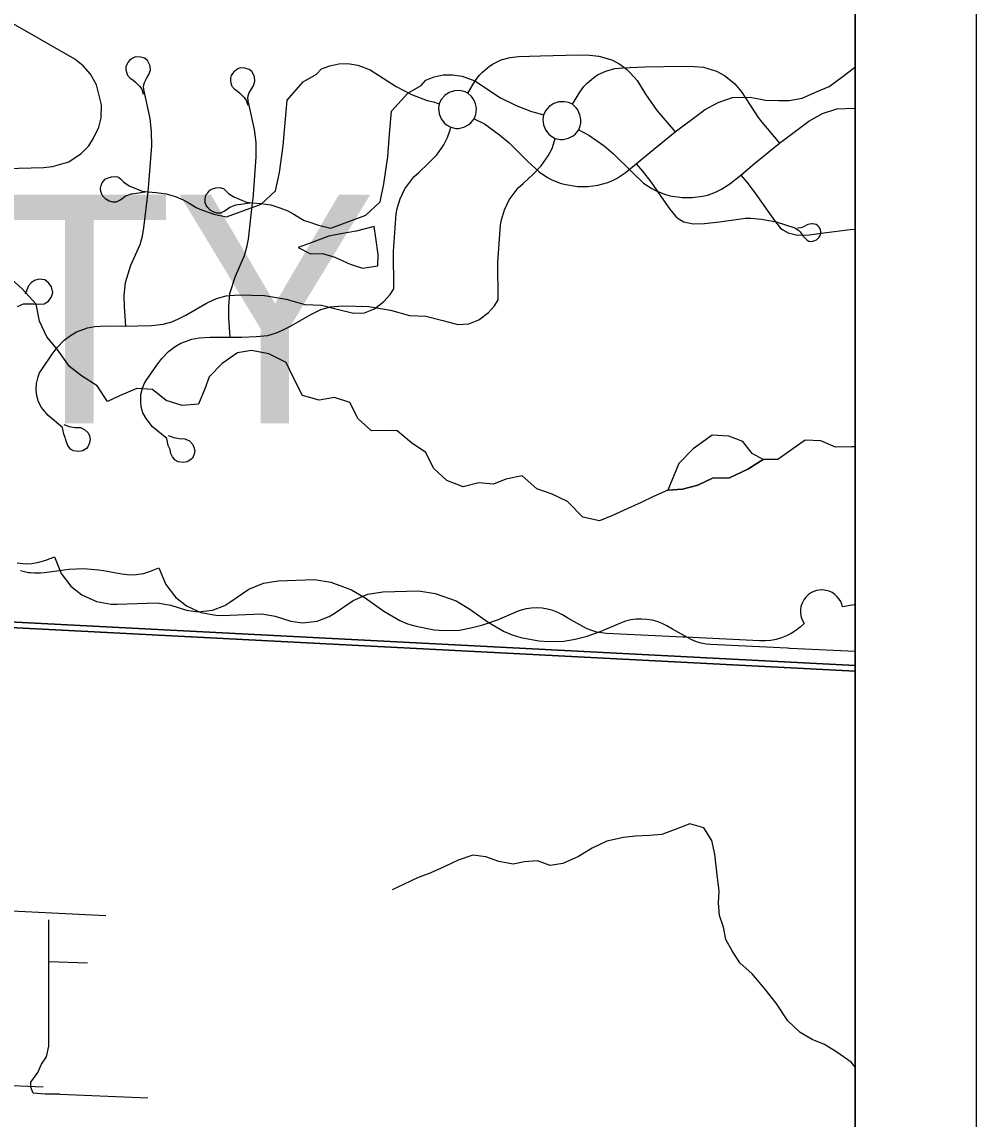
# Model space of a CAD drawing. Extents: x -38.2 to 41.9, y -4 to 24.9.
# Drawn here: x 8.21 to 9, y 15.852 to 16.76 of the extents above; entities that cross this region are included whole.
import ezdxf

# ---------------------------------------------------------------- set-up
doc = ezdxf.new("R2010")
doc.units = 0
for name, color, linetype in [('GM_X_County_Text', 7, 'Continuous'), ('GM_X_Interchange_Ramps', 7, 'Continuous'), ('GM_X_Minor_Lake', 7, 'Continuous'), ('GM_X_Minor_River', 7, 'Continuous'), ('GM_X_State_Location', 7, 'Continuous'), ('GM_X_Township_Road', 7, 'Continuous'), ('SH_Cut_Line', 7, 'Continuous'), ('SH_Data', 7, 'Continuous')]:
    doc.layers.add(name, color=color, linetype=linetype)

msp = doc.modelspace()

# ---------------------------------------------------------------- linework, layer by layer
at = {"layer": 'GM_X_Interchange_Ramps'}
for points in [[(5.68741, 16.39544), (5.98531, 16.37641), (6.41299, 16.36022), (6.42632, 16.3595), (7.13357, 16.31975), (7.34417, 16.31068), (7.5793, 16.29614), (7.69014, 16.28944), (7.96963, 16.27524), (8.9, 16.22718), (8.9, 17.70631), (8.9, 17.90934), (8.9, 20.9), (5.12429, 20.9)], [(5.77389, 16.38625), (6.07178, 16.36722), (6.49947, 16.35103), (6.5128, 16.35031), (7.22005, 16.31056), (7.43065, 16.30149), (7.66578, 16.28695), (7.77662, 16.28025), (8.0561, 16.26605), (8.9, 16.22246), (8.9, 20.9), (5.21137, 20.9)], [(6.31263, 14.1), (8.89843, 14.1), (8.9, 14.11944), (8.9, 16.22718), (7.96963, 16.27524), (7.69014, 16.28944), (7.5793, 16.29614), (7.34417, 16.31068), (7.13357, 16.31975), (6.42632, 16.3595)], [(6.39951, 14.1), (8.9, 14.1), (8.9, 16.22246), (8.0561, 16.26605), (7.77662, 16.28025), (7.66578, 16.28695), (7.43065, 16.30149), (7.22005, 16.31056), (6.5128, 16.35031)]]:
    msp.add_lwpolyline(points, dxfattribs=at)
at = {"layer": 'GM_X_Minor_Lake'}
for points in [[(8.50171, 16.5906), (8.48695, 16.58681), (8.47408, 16.58454), (8.46424, 16.58265), (8.451, 16.57772), (8.43889, 16.57318), (8.44911, 16.56786), (8.45895, 16.56823), (8.46917, 16.56519), (8.48185, 16.55945)], [(8.48185, 16.55945), (8.49226, 16.55607), (8.50475, 16.55796), (8.50512, 16.56745), (8.50322, 16.58111), (8.50171, 16.5906)], [(8.82387, 16.39769), (8.81478, 16.40263), (8.80683, 16.41249), (8.79547, 16.41705), (8.78147, 16.41782), (8.76596, 16.40644), (8.75386, 16.3943), (8.74478, 16.3723)], [(8.74478, 16.3723), (8.75689, 16.37305), (8.76976, 16.37646), (8.78187, 16.38215), (8.79587, 16.38252), (8.811, 16.38973), (8.82387, 16.39769)]]:
    msp.add_lwpolyline(points, dxfattribs=at)
at = {"layer": 'GM_X_Minor_River'}
for points in [[(8.9, 16.40828), (8.89691, 16.40829), (8.88366, 16.40791), (8.87155, 16.41323), (8.85868, 16.41361), (8.84847, 16.40641), (8.83598, 16.39768), (8.82387, 16.39769), (8.811, 16.38973), (8.79587, 16.38252), (8.78187, 16.38215), (8.76976, 16.37646), (8.75689, 16.37305), (8.74478, 16.3723), (8.73305, 16.36699), (8.72284, 16.36206), (8.71186, 16.35713), (8.699, 16.35145), (8.68841, 16.3469), (8.6744, 16.34994), (8.6619, 16.36285), (8.64903, 16.36893), (8.63654, 16.37348), (8.62443, 16.38411), (8.6108, 16.38147), (8.60059, 16.3773), (8.58848, 16.37844), (8.57561, 16.37503), (8.56198, 16.38035), (8.551, 16.3906), (8.54456, 16.4035), (8.53283, 16.41148), (8.52071, 16.42135), (8.51011, 16.42174), (8.49952, 16.42136), (8.48854, 16.43123), (8.48172, 16.4449), (8.46885, 16.44908), (8.45636, 16.44681), (8.44236, 16.45061), (8.43516, 16.46541), (8.4291, 16.47794), (8.41471, 16.48515), (8.40033, 16.48782), (8.3886, 16.48593), (8.37611, 16.47721), (8.36515, 16.46621), (8.36174, 16.45634), (8.35645, 16.44344), (8.34283, 16.44231), (8.32958, 16.4465), (8.31822, 16.45561), (8.30536, 16.45638), (8.29098, 16.45031), (8.28114, 16.44576), (8.27243, 16.45867), (8.25956, 16.46703), (8.24971, 16.47462), (8.23949, 16.48905), (8.23078, 16.4993), (8.22472, 16.5122), (8.22206, 16.52624), (8.21032, 16.53915), (8.19859, 16.54979)], [(8.9, 15.89441), (8.8967, 15.8986), (8.88464, 15.90703), (8.87445, 15.91317), (8.86426, 15.91741), (8.85445, 15.92317), (8.84429, 15.93273), (8.83453, 15.9476), (8.82514, 15.95943), (8.81461, 15.97165), (8.80444, 15.98082), (8.79807, 15.99073), (8.79282, 16.00026), (8.79099, 16.01052), (8.78763, 16.02003), (8.78693, 16.03066), (8.78737, 16.04053), (8.78591, 16.05116), (8.78376, 16.07092), (8.78117, 16.08232), (8.77479, 16.09261), (8.76308, 16.09611), (8.75095, 16.09126), (8.73995, 16.08715), (8.72973, 16.08646), (8.71799, 16.08578), (8.70815, 16.08471), (8.69451, 16.08176), (8.68236, 16.07577), (8.67097, 16.06901), (8.65807, 16.06303), (8.64747, 16.06158), (8.63689, 16.06545), (8.62629, 16.06438), (8.61682, 16.06255), (8.6051, 16.0649), (8.59415, 16.06877), (8.58356, 16.06998), (8.57143, 16.06589), (8.56042, 16.06065), (8.54866, 16.05542), (8.53767, 16.05131), (8.52666, 16.04608)], [(8.52666, 16.04608), (8.51718, 16.04158), (8.5168, 16.04121)]]:
    msp.add_lwpolyline(points, dxfattribs=at)
at = {"layer": 'GM_X_State_Location'}
for p, q in [((8.23253, 15.98188), (8.26448, 15.98087)), ((8.24153, 15.87205), (8.31442, 15.86904))]:
    msp.add_line(p, q, dxfattribs=at)
for points in [[(8.1972, 16.63877), (8.228, 16.63949), (8.23543, 16.64034), (8.24901, 16.6442), (8.2594, 16.65097), (8.26574, 16.65756), (8.26963, 16.66371), (8.2738, 16.67292), (8.27592, 16.68065), (8.27624, 16.69131), (8.27199, 16.70787), (8.26713, 16.71668), (8.26084, 16.72361), (8.25407, 16.72924), (8.19532, 16.76291), (8.16042, 16.7806)], [(8.40316, 16.71097), (8.40281, 16.71445), (8.40191, 16.7166), (8.40059, 16.71897), (8.3983, 16.72077), (8.39489, 16.72174), (8.39086, 16.72189), (8.38906, 16.72119), (8.38753, 16.72015), (8.38586, 16.7189), (8.38446, 16.71737), (8.38356, 16.7157), (8.38287, 16.7134), (8.38287, 16.71104), (8.38343, 16.70854), (8.38398, 16.70681), (8.38634, 16.70437), (8.3885, 16.70284), (8.39072, 16.7011), (8.39402, 16.6976), (8.39595, 16.69527), (8.39718, 16.691)], [(8.66589, 16.6918), (8.67197, 16.70196), (8.67547, 16.70665), (8.67801, 16.70935), (8.68368, 16.7141), (8.6868, 16.71611), (8.69346, 16.71933), (8.70098, 16.7215), (8.70777, 16.72212), (8.72584, 16.72281), (8.75737, 16.72347), (8.76682, 16.7232), (8.77431, 16.72253), (8.7851, 16.71932), (8.79172, 16.71578), (8.79715, 16.71165), (8.80028, 16.70873), (8.80593, 16.70228), (8.81299, 16.69113), (8.81971, 16.68096), (8.82262, 16.67712), (8.83744, 16.65975)], [(8.37576, 16.62247), (8.37707, 16.62211), (8.37842, 16.62085), (8.38111, 16.61806), (8.38553, 16.61518), (8.39621, 16.61073), (8.40124, 16.61016), (8.40795, 16.60957), (8.41622, 16.6086), (8.42385, 16.60618), (8.43032, 16.60348), (8.43518, 16.60078), (8.44105, 16.59725), (8.44394, 16.5957), (8.44778, 16.59455), (8.45567, 16.59167), (8.46607, 16.58935), (8.49487, 16.60002), (8.50672, 16.61108), (8.50988, 16.6261), (8.51304, 16.64822), (8.51462, 16.6672), (8.51619, 16.68616), (8.52962, 16.70118), (8.54069, 16.7075), (8.54456, 16.71191), (8.55159, 16.71462), (8.55895, 16.71617), (8.56651, 16.71633), (8.57475, 16.71508), (8.58509, 16.71114), (8.6064, 16.6973), (8.61928, 16.69074), (8.63215, 16.68585), (8.63732, 16.68455), (8.6421, 16.68311)], [(8.38268, 16.49886), (8.38159, 16.51506), (8.38139, 16.5243), (8.38236, 16.53508), (8.38697, 16.54951), (8.39447, 16.56664), (8.3964, 16.57357), (8.39769, 16.58026), (8.40124, 16.61016), (8.40163, 16.61346), (8.40423, 16.64818), (8.40402, 16.66015), (8.40278, 16.67088), (8.39762, 16.69482), (8.39726, 16.69762), (8.39816, 16.70068), (8.3999, 16.70409), (8.40184, 16.70722), (8.40316, 16.71097)], [(8.6711, 16.67061), (8.67241, 16.6741), (8.67279, 16.67633), (8.67288, 16.67859), (8.67266, 16.68085), (8.67215, 16.68305), (8.67134, 16.68517), (8.67026, 16.68716), (8.66893, 16.68899), (8.66589, 16.6918), (8.66353, 16.69299), (8.66138, 16.69364), (8.65918, 16.694), (8.65472, 16.69382), (8.65047, 16.69245), (8.64675, 16.68998), (8.64382, 16.68662), (8.6421, 16.68311)], [(8.6421, 16.68311), (8.6415, 16.67932), (8.64201, 16.67487), (8.64368, 16.6707), (8.6464, 16.66713), (8.6481, 16.66565), (8.65171, 16.66358), (8.65593, 16.6627), (8.65819, 16.66273), (8.6626, 16.66371), (8.66659, 16.66581), (8.66834, 16.66724), (8.6711, 16.67061)], [(8.85935, 16.67622), (8.86169, 16.67799), (8.87298, 16.6842), (8.88476, 16.68813), (8.89948, 16.68862), (8.9, 16.68851)], [(8.6711, 16.67061), (8.67957, 16.6664), (8.69211, 16.65733), (8.6999, 16.65068), (8.71526, 16.63567), (8.72484, 16.62665), (8.73165, 16.62206), (8.73529, 16.62015), (8.74294, 16.61717), (8.74692, 16.6161), (8.75669, 16.6147), (8.76513, 16.61461), (8.7735, 16.61571), (8.77761, 16.61671), (8.78164, 16.618), (8.78556, 16.61958), (8.78936, 16.62143), (8.79613, 16.62598), (8.80527, 16.63322), (8.81657, 16.64277), (8.83744, 16.65975), (8.85935, 16.67622)], [(8.33288, 16.40565), (8.33265, 16.40663), (8.33143, 16.40937), (8.33025, 16.41506), (8.31832, 16.42483), (8.31297, 16.43158), (8.31045, 16.43631), (8.30907, 16.44127), (8.30863, 16.44612), (8.30869, 16.4515), (8.31019, 16.45688), (8.31135, 16.46021), (8.31311, 16.463), (8.32182, 16.47573), (8.32597, 16.48119), (8.33168, 16.48723), (8.337, 16.49125), (8.34183, 16.4941), (8.34868, 16.49658), (8.35101, 16.49747), (8.35696, 16.4985), (8.366, 16.49908), (8.38268, 16.49886), (8.39238, 16.4991), (8.40405, 16.49947), (8.41371, 16.50044), (8.42093, 16.50255), (8.42636, 16.50498), (8.43245, 16.50799), (8.44948, 16.51788), (8.45768, 16.52178), (8.46571, 16.52397), (8.47586, 16.52486), (8.4974, 16.52438), (8.51544, 16.52137), (8.53094, 16.51697), (8.54459, 16.51628), (8.5587, 16.51281), (8.57119, 16.50956), (8.58021, 16.51003), (8.58854, 16.51327), (8.5964, 16.51928), (8.60149, 16.52507), (8.6045, 16.52993), (8.60426, 16.56093), (8.60649, 16.59201), (8.60731, 16.59622), (8.60982, 16.60443), (8.61368, 16.61263), (8.62106, 16.62253), (8.62522, 16.62624), (8.63329, 16.63386), (8.64006, 16.64077), (8.64582, 16.64917), (8.64904, 16.65516), (8.65109, 16.66147), (8.65171, 16.66358)], [(8.80527, 16.63322), (8.81036, 16.62738), (8.81724, 16.61835), (8.82765, 16.60322), (8.83313, 16.5957), (8.83798, 16.5896), (8.84002, 16.58794), (8.84458, 16.58535), (8.85222, 16.58357), (8.86185, 16.58383), (8.87402, 16.5854), (8.89576, 16.58825), (8.9, 16.58832)], [(8.39884, 16.60982), (8.39155, 16.60879), (8.38714, 16.60826), (8.38238, 16.60645), (8.37941, 16.60412), (8.37806, 16.60322), (8.37626, 16.60241), (8.37464, 16.60169), (8.37186, 16.60169), (8.36907, 16.60241), (8.3661, 16.60412), (8.36376, 16.60663), (8.36277, 16.60826), (8.36196, 16.61032), (8.36186, 16.61311), (8.36223, 16.61536), (8.36304, 16.61753), (8.36403, 16.61861), (8.36574, 16.62067), (8.36799, 16.62185), (8.37086, 16.62265), (8.37446, 16.62283), (8.37576, 16.62247)], [(8.20659, 16.52441), (8.21162, 16.52658), (8.22012, 16.52648), (8.22417, 16.52619), (8.22871, 16.52658), (8.23236, 16.52875), (8.23483, 16.53241), (8.23582, 16.53597), (8.23483, 16.54071), (8.23256, 16.54377), (8.22911, 16.54644), (8.22417, 16.54703), (8.22061, 16.54604), (8.21814, 16.54427), (8.21577, 16.5414), (8.21301, 16.53449)], [(8.33136, 16.41754), (8.33593, 16.41585), (8.34043, 16.41502), (8.34508, 16.41486), (8.34882, 16.41318), (8.35157, 16.41051), (8.35264, 16.40799), (8.35325, 16.40525), (8.35279, 16.4022), (8.35134, 16.39892), (8.35005, 16.39762), (8.34707, 16.39571), (8.34379, 16.3951), (8.33951, 16.39571), (8.337, 16.39716), (8.33479, 16.39998), (8.33357, 16.40273), (8.33288, 16.40565)], [(8.20913, 16.30565), (8.21232, 16.30483), (8.21557, 16.30422), (8.21725, 16.304), (8.22065, 16.30373), (8.22396, 16.30372), (8.22566, 16.30379), (8.22895, 16.30413), (8.24523, 16.30637), (8.24937, 16.30685), (8.2555, 16.30726), (8.26156, 16.30731), (8.2677, 16.307), (8.27371, 16.30633), (8.27778, 16.30567), (8.2929, 16.30291), (8.2974, 16.30233), (8.30042, 16.30221), (8.30487, 16.30241), (8.31085, 16.30341), (8.31657, 16.3052), (8.32368, 16.30797)], [(8.32368, 16.30797), (8.32933, 16.29422), (8.33735, 16.28363), (8.34636, 16.27642), (8.35846, 16.27086), (8.37073, 16.26865), (8.37565, 16.26861), (8.40881, 16.26988), (8.41993, 16.26788), (8.43289, 16.26383), (8.44255, 16.26244), (8.4546, 16.26377), (8.46464, 16.26772), (8.46881, 16.27027), (8.48443, 16.28105), (8.49659, 16.28611), (8.50892, 16.28815), (8.53891, 16.28899), (8.55234, 16.28681), (8.56956, 16.28053), (8.5809, 16.27383), (8.59618, 16.26288), (8.60947, 16.25527), (8.61596, 16.25248), (8.62311, 16.25036), (8.63798, 16.24756), (8.64615, 16.24701), (8.65889, 16.24723), (8.66828, 16.24902), (8.67823, 16.25149), (8.692, 16.2564)], [(8.9, 16.23862), (8.84619, 16.24124), (8.84576, 16.24127), (8.84395, 16.24135), (8.84374, 16.24136), (8.78057, 16.24444), (8.77649, 16.24483), (8.77246, 16.24561), (8.76852, 16.24676), (8.7647, 16.24828), (8.76105, 16.25015), (8.7487, 16.25722), (8.74415, 16.25983), (8.7402, 16.26183), (8.73607, 16.26342), (8.73179, 16.26458), (8.72743, 16.26531), (8.72301, 16.26558), (8.71858, 16.26541), (8.7142, 16.26479), (8.7099, 16.26372), (8.70573, 16.26223), (8.70558, 16.26218), (8.70558, 16.26218), (8.692, 16.2564)], [(8.08798, 16.00486), (8.09848, 16.02234), (8.10508, 16.02578), (8.11541, 16.0275), (8.13922, 16.02722), (8.16791, 16.0255), (8.2798, 16.02004)], [(8.24153, 15.87205), (8.22955, 15.87205), (8.21956, 15.87305), (8.21756, 15.87805), (8.21756, 15.88204), (8.22355, 15.89003), (8.22655, 15.89701), (8.23054, 15.903), (8.23254, 15.91199), (8.23253, 15.98188), (8.23251, 16.01639)]]:
    msp.add_lwpolyline(points, dxfattribs=at)
at = {"layer": 'GM_X_Township_Road'}
msp.add_line((8.15505, 15.88124), (8.22794, 15.87823), dxfattribs=at)
for points in [[(8.31668, 16.72016), (8.31634, 16.72364), (8.31543, 16.72579), (8.31411, 16.72815), (8.31182, 16.72996), (8.30841, 16.73093), (8.30438, 16.73107), (8.30258, 16.73038), (8.30105, 16.72934), (8.29938, 16.72809), (8.29799, 16.72656), (8.29709, 16.72489), (8.29639, 16.72259), (8.29639, 16.72023), (8.29695, 16.71773), (8.2975, 16.71599), (8.29986, 16.71356), (8.30202, 16.71203), (8.30424, 16.71029), (8.30754, 16.70679), (8.30947, 16.70446), (8.31071, 16.70019)], [(8.57942, 16.70099), (8.58549, 16.71115), (8.58899, 16.71584), (8.59153, 16.71854), (8.59721, 16.72329), (8.60033, 16.7253), (8.60699, 16.72851), (8.61451, 16.73069), (8.62129, 16.7313), (8.63936, 16.73199), (8.67089, 16.73266), (8.68035, 16.73239), (8.68783, 16.73172), (8.69862, 16.72851), (8.70524, 16.72497), (8.71067, 16.72084), (8.7138, 16.71792), (8.71945, 16.71147), (8.72651, 16.70032), (8.73323, 16.69015), (8.73615, 16.68631), (8.75097, 16.66894)], [(8.28929, 16.63166), (8.29059, 16.6313), (8.29194, 16.63004), (8.29464, 16.62725), (8.29905, 16.62437), (8.30973, 16.61992), (8.31476, 16.61935), (8.32147, 16.61876), (8.32974, 16.61779), (8.33737, 16.61537), (8.34384, 16.61267), (8.3487, 16.60997), (8.35457, 16.60643), (8.35746, 16.60489), (8.3613, 16.60374), (8.3692, 16.60085), (8.37959, 16.59854), (8.40839, 16.60921), (8.42024, 16.62027), (8.4234, 16.63529), (8.42656, 16.65741), (8.42814, 16.67639), (8.42972, 16.69535), (8.44314, 16.71037), (8.45421, 16.71669), (8.45808, 16.7211), (8.46511, 16.7238), (8.47247, 16.72536), (8.48003, 16.72552), (8.48827, 16.72427), (8.49861, 16.72033), (8.51993, 16.70649), (8.5328, 16.69993), (8.54568, 16.69504), (8.55084, 16.69374), (8.55562, 16.6923)], [(8.2962, 16.50805), (8.29511, 16.52425), (8.29492, 16.53349), (8.29588, 16.54427), (8.3005, 16.5587), (8.308, 16.57583), (8.30992, 16.58276), (8.31121, 16.58945), (8.31476, 16.61935), (8.31515, 16.62265), (8.31775, 16.65737), (8.31754, 16.66934), (8.3163, 16.68007), (8.31115, 16.70401), (8.31078, 16.70681), (8.31168, 16.70987), (8.31342, 16.71328), (8.31537, 16.7164), (8.31668, 16.72016)], [(8.77287, 16.68541), (8.77522, 16.68718), (8.78651, 16.69339), (8.79828, 16.69732), (8.813, 16.69781), (8.8256, 16.69519), (8.83671, 16.69487), (8.84538, 16.69487), (8.85618, 16.69699), (8.86665, 16.70157), (8.87843, 16.70664), (8.89003, 16.71499), (8.89936, 16.72218), (8.9, 16.72272)], [(8.58462, 16.6798), (8.58593, 16.68329), (8.58631, 16.68552), (8.5864, 16.68778), (8.58618, 16.69004), (8.58567, 16.69224), (8.58487, 16.69436), (8.58379, 16.69635), (8.58245, 16.69818), (8.57942, 16.70099), (8.57705, 16.70218), (8.57491, 16.70283), (8.5727, 16.70319), (8.56824, 16.70301), (8.56399, 16.70163), (8.56027, 16.69917), (8.55734, 16.69581), (8.55562, 16.6923)], [(8.55562, 16.6923), (8.55502, 16.68851), (8.55553, 16.68406), (8.5572, 16.67989), (8.55992, 16.67632), (8.56162, 16.67484), (8.56523, 16.67277), (8.56945, 16.67189), (8.57171, 16.67192), (8.57612, 16.6729), (8.58011, 16.675), (8.58187, 16.67643), (8.58462, 16.6798)], [(8.58462, 16.6798), (8.59309, 16.67559), (8.60563, 16.66652), (8.61342, 16.65987), (8.62879, 16.64486), (8.63837, 16.63584), (8.64517, 16.63125), (8.64881, 16.62934), (8.65646, 16.62636), (8.66044, 16.62529), (8.67021, 16.62389), (8.67865, 16.6238), (8.68703, 16.6249), (8.69113, 16.6259), (8.69516, 16.62719), (8.69908, 16.62877), (8.70288, 16.63062), (8.70965, 16.63517), (8.7188, 16.64241), (8.73009, 16.65196), (8.75097, 16.66894), (8.77287, 16.68541)], [(8.2464, 16.41484), (8.24617, 16.41582), (8.24495, 16.41856), (8.24377, 16.42425), (8.23184, 16.43402), (8.22649, 16.44077), (8.22398, 16.4455), (8.2226, 16.45046), (8.22215, 16.45531), (8.22222, 16.46069), (8.22371, 16.46607), (8.22487, 16.4694), (8.22663, 16.47219), (8.23535, 16.48492), (8.2395, 16.49037), (8.24521, 16.49642), (8.25052, 16.50043), (8.25535, 16.50329), (8.2622, 16.50577), (8.26453, 16.50666), (8.27048, 16.50769), (8.27953, 16.50827), (8.2962, 16.50805), (8.3059, 16.50829), (8.31757, 16.50866), (8.32723, 16.50963), (8.33445, 16.51174), (8.33989, 16.51417), (8.34597, 16.51717), (8.36301, 16.52707), (8.3712, 16.53097), (8.37923, 16.53316), (8.38938, 16.53405), (8.41093, 16.53357), (8.42896, 16.53056), (8.44446, 16.52616), (8.45811, 16.52547), (8.47222, 16.522), (8.48471, 16.51875), (8.49374, 16.51922), (8.50206, 16.52246), (8.50992, 16.52847), (8.51501, 16.53426), (8.51802, 16.53912), (8.51778, 16.57012), (8.52001, 16.6012), (8.52083, 16.60541), (8.52334, 16.61362), (8.5272, 16.62182), (8.53458, 16.63172), (8.53874, 16.63543), (8.54681, 16.64305), (8.55359, 16.64996), (8.55934, 16.65836), (8.56257, 16.66435), (8.56462, 16.67066), (8.56523, 16.67277)], [(8.7188, 16.64241), (8.72389, 16.63656), (8.73076, 16.62754), (8.74117, 16.61241), (8.74665, 16.60489), (8.75151, 16.59879), (8.75354, 16.59713), (8.7581, 16.59454), (8.76574, 16.59276), (8.77537, 16.59302), (8.78755, 16.59458), (8.80928, 16.59744), (8.81367, 16.59751), (8.82243, 16.59677), (8.83452, 16.59443), (8.85012, 16.58955), (8.85315, 16.58764), (8.85439, 16.58633), (8.85669, 16.58283), (8.85816, 16.58116), (8.85985, 16.5797), (8.86171, 16.57849), (8.86337, 16.57831), (8.86495, 16.57847), (8.86647, 16.57893), (8.86788, 16.57967), (8.86911, 16.58066), (8.87014, 16.58187), (8.87091, 16.58324), (8.87142, 16.58475), (8.8715, 16.58635), (8.87124, 16.58779), (8.8707, 16.58915), (8.86988, 16.59037), (8.86884, 16.59139), (8.8676, 16.59218), (8.86624, 16.5927), (8.86479, 16.59293), (8.86395, 16.59292), (8.86066, 16.59215), (8.85666, 16.58999), (8.85509, 16.58947), (8.8523, 16.58927)], [(8.31236, 16.61901), (8.30508, 16.61798), (8.30066, 16.61744), (8.2959, 16.61564), (8.29293, 16.61331), (8.29158, 16.61241), (8.28978, 16.6116), (8.28816, 16.61088), (8.28538, 16.61088), (8.28259, 16.6116), (8.27962, 16.61331), (8.27728, 16.61582), (8.27629, 16.61744), (8.27548, 16.61951), (8.27539, 16.6223), (8.27575, 16.62455), (8.27656, 16.62672), (8.27755, 16.6278), (8.27926, 16.62986), (8.28151, 16.63103), (8.28438, 16.63184), (8.28798, 16.63202), (8.28929, 16.63166)], [(8.24488, 16.42673), (8.24945, 16.42504), (8.25396, 16.42421), (8.2586, 16.42405), (8.26234, 16.42237), (8.26509, 16.4197), (8.26616, 16.41718), (8.26677, 16.41444), (8.26632, 16.41139), (8.26486, 16.40811), (8.26357, 16.40681), (8.26059, 16.4049), (8.25731, 16.40429), (8.25304, 16.4049), (8.25052, 16.40635), (8.24831, 16.40917), (8.24709, 16.41192), (8.2464, 16.41484)], [(8.20642, 16.3121), (8.21092, 16.31152), (8.21395, 16.3114), (8.2184, 16.31159), (8.22437, 16.31259), (8.2301, 16.31438), (8.2372, 16.31716)], [(8.2372, 16.31716), (8.24285, 16.3034), (8.25087, 16.29282), (8.25988, 16.28561), (8.27198, 16.28005), (8.28425, 16.27784), (8.28917, 16.2778), (8.32233, 16.27907), (8.33345, 16.27706), (8.34641, 16.27302), (8.35607, 16.27163), (8.36812, 16.27296), (8.37816, 16.27691), (8.38234, 16.27946), (8.39795, 16.29024), (8.41011, 16.2953), (8.42244, 16.29734), (8.45243, 16.29818), (8.46586, 16.296), (8.48309, 16.28972), (8.49443, 16.28302), (8.50971, 16.27207), (8.523, 16.26446), (8.52948, 16.26167), (8.53664, 16.25955), (8.55151, 16.25675), (8.55967, 16.2562), (8.57241, 16.25642), (8.5818, 16.25821), (8.59175, 16.26067), (8.60552, 16.26559)], [(8.88682, 16.28196), (8.88511, 16.28409), (8.8831, 16.28593), (8.88083, 16.28743), (8.87835, 16.28857), (8.87572, 16.28931), (8.87301, 16.28964), (8.87224, 16.28966), (8.87002, 16.28952), (8.86783, 16.2891), (8.86572, 16.28841), (8.8637, 16.28746), (8.86124, 16.28581), (8.8591, 16.28378), (8.85732, 16.28142), (8.85595, 16.2788), (8.85505, 16.27598), (8.85463, 16.27306), (8.8547, 16.2701), (8.85527, 16.2672), (8.85631, 16.26443), (8.8578, 16.26188)], [(8.9, 16.27749), (8.89919, 16.27725), (8.88951, 16.27565), (8.88889, 16.27786), (8.88799, 16.27998), (8.88682, 16.28196)], [(8.8578, 16.26188), (8.8545, 16.25882), (8.85092, 16.25608), (8.8471, 16.25369), (8.84308, 16.25165), (8.83889, 16.25), (8.83456, 16.24875), (8.83013, 16.2479), (8.82565, 16.24746), (8.82082, 16.24746), (8.75971, 16.25043), (8.75928, 16.25045), (8.75747, 16.25054), (8.75726, 16.25055), (8.6941, 16.25363), (8.69001, 16.25402), (8.68598, 16.2548), (8.68204, 16.25595), (8.67822, 16.25747), (8.67457, 16.25934), (8.66223, 16.26641), (8.65767, 16.26902), (8.65372, 16.27102), (8.64959, 16.27261), (8.64532, 16.27377), (8.64095, 16.2745), (8.63653, 16.27477), (8.6321, 16.2746), (8.62772, 16.27398), (8.62342, 16.27291), (8.61925, 16.27142), (8.6191, 16.27137), (8.6191, 16.27137), (8.60552, 16.26559)]]:
    msp.add_lwpolyline(points, dxfattribs=at)
at = {"layer": 'SH_Cut_Line'}
for points in [[(5.68741, 16.39544), (5.98531, 16.37641), (6.41299, 16.36022), (6.42632, 16.3595), (7.13357, 16.31975), (7.34417, 16.31068), (7.5793, 16.29614), (7.69014, 16.28944), (7.96963, 16.27524), (8.9, 16.22718), (8.9, 17.70631), (8.9, 17.90934), (8.9, 20.9), (2.11034, 20.9)], [(2.1, 14.1), (8.9, 14.1), (8.9, 16.22718), (7.96963, 16.27524), (7.69014, 16.28944), (7.5793, 16.29614), (7.34417, 16.31068), (7.13357, 16.31975), (6.42632, 16.3595), (6.41299, 16.36022), (5.98531, 16.37641), (5.68741, 16.39544)]]:
    msp.add_lwpolyline(points, dxfattribs=at)
at = {"layer": 'SH_Data'}
for p, q in [((9, 21), (9, 14)), ((8.9, 17.70631), (8.9, 14.1))]:
    msp.add_line(p, q, dxfattribs=at)

# ---------------------------------------------------------------- texts
at = {"layer": 'GM_X_County_Text'}
msp.add_text('DELAWARE COUNTY', height=0.1893939, dxfattribs=at).set_placement((5.94303, 16.42754))

doc.saveas('drawing.dxf')
